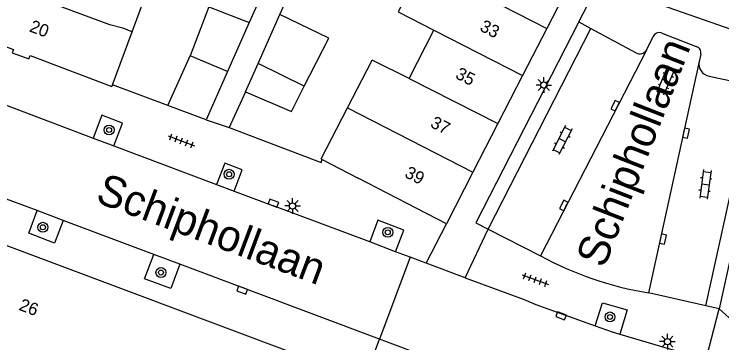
# Model space of a CAD drawing. Extents: x 131000 to 133014, y 396499 to 399001.
# Drawn here: x 131629.5 to 131686.2, y 397957.2 to 397983.5 of the extents above; entities that cross this region are included whole.
import ezdxf

# ---------------------------------------------------------------- set-up
doc = ezdxf.new("R2010")
doc.units = 0
for name, color, linetype in [('gg-afsc-erfafscheiding', 7, 'Continuous'), ('gg-afsc-muur', 7, 'Continuous'), ('gg-anno-huisnummerreeks BGT', 7, 'Continuous'), ('gg-anno-openbare ruimte label', 7, 'Continuous'), ('gg-bbg-bijgebouw', 7, 'Continuous'), ('gg-bbg-gedigitaliseerde bebouwing', 7, 'Continuous'), ('gg-bbg-gedigitaliseerde bijgebouw', 7, 'Continuous'), ('gg-bbg-hoofdgebouw', 7, 'Continuous'), ('gg-bbg-luifel en loopbrug', 7, 'Continuous'), ('gg-bbg-tussenscheiding', 7, 'Continuous'), ('gg-knt-verharding', 7, 'Continuous'), ('gg-knt-verharding nz', 7, 'Continuous'), ('gt-grn-weggrens', 7, 'Continuous'), ('gt-symb-boom', 7, 'Continuous'), ('gt-symb-klinker verharding', 7, 'Continuous'), ('gt-symb-kolk', 7, 'Continuous'), ('gt-symb-lichtmast', 7, 'Continuous'), ('gt-symb-tegel verharding', 7, 'Continuous')]:
    doc.layers.add(name, color=color, linetype=linetype)

# ---------------------------------------------------------------- blocks, each defined once
blk = doc.blocks.new('gt0-BOOM')
at = {"layer": 'gt-symb-boom'}
for radius in [0.4, 0.2]:
    blk.add_circle((0, 0), radius, dxfattribs=at)
blk = doc.blocks.new('gt0-TEG1')
at = {"layer": 'gt-symb-tegel verharding'}
for p, q in [((-1.125, 0), (1.125, 0)), ((-0.9, -0.25), (-0.9, 0.25)), ((-0.45, -0.25), (-0.45, 0.25)), ((0, -0.25), (0, 0.25)), ((0.45, -0.25), (0.45, 0.25)), ((0.9, -0.25), (0.9, 0.25))]:
    blk.add_line(p, q, dxfattribs=at)
blk = doc.blocks.new('gt0-LMAST')
at = {"layer": 'gt-symb-lichtmast'}
for p, q in [((-0.005, 0.246), (-0.005, 0.621)), ((-0.182, 0.173), (-0.447, 0.438)), ((0.172, 0.173), (0.437, 0.438)), ((-0.255, -0.004), (-0.63, -0.004)), ((-0.182, -0.181), (-0.447, -0.446)), ((-0.005, -0.254), (-0.005, -0.629)), ((0.437, -0.446), (0.172, -0.181)), ((0.245, -0.004), (0.62, -0.004))]:
    blk.add_line(p, q, dxfattribs=at)
blk.add_circle((-0.005, -0.004), 0.25, dxfattribs=at)
blk = doc.blocks.new('gt0-KL1')
at = {"layer": 'gt-symb-klinker verharding'}
for p, q in [((-1.15, 0.3), (1.15, 0.3)), ((-1, -0.3), (-1, 0.3)), ((-0.5, 0.3), (-0.5, 0.45)), ((0, -0.3), (0, 0.3)), ((0.5, 0.3), (0.5, 0.45)), ((1, -0.3), (1, 0.3)), ((-1.15, -0.3), (1.15, -0.3)), ((-0.5, -0.45), (-0.5, -0.3)), ((0.5, -0.45), (0.5, -0.3))]:
    blk.add_line(p, q, dxfattribs=at)
blk = doc.blocks.new('gt0-KOLK')
at = {"layer": 'gt-symb-kolk'}
blk.add_lwpolyline([(0, 0), (0.375, 0), (0.375, 0.4), (-0.375, 0.4), (-0.375, 0), (0, 0)], dxfattribs=at)

msp = doc.modelspace()

# ---------------------------------------------------------------- linework, layer by layer
at = {"layer": 'gg-afsc-erfafscheiding'}
msp.add_line((131650.784, 397983.484), (131651.565, 397985.249), dxfattribs=at)
at = {"layer": 'gg-afsc-muur'}
for p, q in [((131641.812, 397976.183), (131637.374, 397977.843)), ((131648.041, 397977.289), (131646.732, 397974.421))]:
    msp.add_line(p, q, dxfattribs=at)
msp.add_lwpolyline([(131646.732, 397974.421), (131654.085, 397971.638), (131654.175, 397971.869)], dxfattribs=at)
at = {"layer": 'gg-bbg-bijgebouw'}
for p, q in [((131648.041, 397977.289), (131651.71, 397975.706)), ((131644.892, 397975.046), (131641.812, 397976.183))]:
    msp.add_line(p, q, dxfattribs=at)
at = {"layer": 'gg-bbg-gedigitaliseerde bebouwing'}
for p, q in [((131638.942, 397982.094), (131640.374, 397985.915)), ((131661.133, 397978.37), (131663.123, 397982.241)), ((131637.374, 397977.843), (131638.942, 397982.094)), ((131656.204, 397976.009), (131658.179, 397979.829)), ((131661.133, 397978.37), (131658.179, 397979.829)), ((131654.086, 397971.915), (131656.204, 397976.009))]:
    msp.add_line(p, q, dxfattribs=at)
msp.add_lwpolyline([(131662.198, 397987.487), (131660.259, 397983.71), (131663.123, 397982.241)], dxfattribs=at)
at = {"layer": 'gg-bbg-gedigitaliseerde bijgebouw'}
for p, q in [((131645.108, 397984.096), (131643.599, 397980.167)), ((131645.108, 397984.096), (131648.339, 397982.855)), ((131649.048, 397979.565), (131650.784, 397983.484)), ((131648.339, 397982.855), (131646.604, 397978.925)), ((131641.812, 397976.183), (131643.599, 397980.167)), ((131648.041, 397977.289), (131649.048, 397979.565)), ((131646.604, 397978.925), (131644.892, 397975.046)), ((131651.71, 397975.706), (131652.738, 397977.731))]:
    msp.add_line(p, q, dxfattribs=at)
msp.add_lwpolyline([(131652.738, 397977.731), (131654.703, 397981.6), (131650.784, 397983.484)], dxfattribs=at)
at = {"layer": 'gg-bbg-hoofdgebouw'}
for p, q in [((131674.147, 397986.219), (131672.165, 397982.358)), ((131672.165, 397982.358), (131670.234, 397978.594)), ((131670.234, 397978.594), (131668.257, 397974.743)), ((131637.374, 397977.843), (131637.318, 397977.709)), ((131601.44, 397975.26), (131653.57, 397955.74)), ((131668.257, 397974.743), (131666.256, 397970.843)), ((131654.086, 397971.915), (131654.175, 397971.869)), ((131654.175, 397971.869), (131657.015, 397970.4)), ((131666.256, 397970.843), (131664.14, 397966.72)), ((131664.14, 397966.72), (131657.015, 397970.4))]:
    msp.add_line(p, q, dxfattribs=at)
msp.add_lwpolyline([(131627.01, 397981.6), (131629.46, 397980.68), (131629.35, 397980.42), (131630.68, 397979.92), (131630.78, 397980.19), (131637.318, 397977.709)], dxfattribs=at)
at = {"layer": 'gg-bbg-luifel en loopbrug'}
msp.add_line((131649.208, 397984.825), (131648.339, 397982.855), dxfattribs=at)
at = {"layer": 'gg-bbg-tussenscheiding'}
for p, q in [((131665.063, 397986.016), (131672.165, 397982.358)), ((131663.123, 397982.241), (131670.234, 397978.594)), ((131646.604, 397978.925), (131643.599, 397980.167)), ((131652.738, 397977.731), (131649.048, 397979.565)), ((131661.133, 397978.37), (131668.257, 397974.743)), ((131656.204, 397976.009), (131666.256, 397970.843))]:
    msp.add_line(p, q, dxfattribs=at)
msp.add_lwpolyline([(131638.942, 397982.094), (131638.218, 397982.393), (131637.157, 397982.658), (131628.603, 397985.855)], dxfattribs=at)
at = {"layer": 'gg-knt-verharding'}
for p, q in [((131689.849, 397981.259), (131677.014, 397985.764)), ((131674.743, 397982.89), (131675.71, 397982.361)), ((131667.467, 397966.288), (131675.71, 397982.361)), ((131675.71, 397982.361), (131679.337, 397980.422)), ((131680.158, 397980.631), (131680.691, 397981.71)), ((131681.337, 397982.003), (131684.142, 397980.914)), ((131684.499, 397980.3), (131684.373, 397979.723)), ((131685.181, 397978.554), (131688.781, 397977.779)), ((131684.903, 397960.144), (131688.781, 397977.779)), ((131626.293, 397977.175), (131635.822, 397973.589)), ((131689.838, 397977.551), (131685.971, 397959.902)), ((131635.822, 397973.589), (131637.495, 397972.959)), ((131637.495, 397972.959), (131645.722, 397969.863)), ((131631.347, 397967.769), (131624.371, 397970.385)), ((131645.722, 397969.863), (131647.119, 397969.337)), ((131647.119, 397969.337), (131650.205, 397968.176)), ((131657.987, 397965.259), (131650.205, 397968.176)), ((131633.42, 397966.992), (131631.347, 397967.769)), ((131640.681, 397964.269), (131633.42, 397966.992)), ((131667.467, 397966.288), (131671.672, 397964.142)), ((131660.063, 397964.481), (131657.987, 397965.259)), ((131642.78, 397963.482), (131640.681, 397964.269)), ((131661.235, 397964.042), (131660.063, 397964.481)), ((131662.519, 397963.56), (131661.235, 397964.042)), ((131658.776, 397957.484), (131642.78, 397963.482)), ((131665.64, 397962.39), (131662.519, 397963.56)), ((131665.64, 397962.39), (131670.37, 397960.64)), ((131684.903, 397960.144), (131680.315, 397961.184)), ((131685.971, 397959.902), (131684.903, 397960.144)), ((131663.929, 397955.552), (131658.776, 397957.484))]:
    msp.add_line(p, q, dxfattribs=at)
for points in [[(131674.743, 397982.89), (131666.477, 397966.801), (131667.467, 397966.288)], [(131637.495, 397972.959), (131638.183, 397974.788), (131636.513, 397975.426), (131635.822, 397973.589)], [(131647.119, 397969.337), (131647.757, 397971.034), (131646.37, 397971.584), (131645.722, 397969.863)], [(131633.42, 397966.992), (131632.738, 397965.174), (131630.673, 397965.971), (131631.347, 397967.769)], [(131660.063, 397964.481), (131660.711, 397966.21), (131658.641, 397967.005), (131657.987, 397965.259)], [(131642.78, 397963.482), (131642.053, 397961.543), (131639.945, 397962.306), (131640.681, 397964.269)], [(131670.37, 397960.64), (131671.28, 397960.24), (131676.039, 397958.553)], [(131676.039, 397958.553), (131676.635, 397960.371), (131678.613, 397959.831), (131678.033, 397957.882)], [(131676.039, 397958.553), (131677.4, 397958.07), (131678.033, 397957.882)], [(131678.033, 397957.882), (131683.62, 397956.22), (131684.938, 397955.876)]]:
    msp.add_lwpolyline(points, dxfattribs=at)
for centre, radius, start, end in [((131681.161, 397981.533), 0.502, 69.434, 159.3603), ((131679.645, 397980.929), 0.593, 238.7195, 329.8451), ((131684.021, 397980.433), 0.496, 344.4735, 75.8768), ((131685.342, 397979.529), 0.989, 168.6973, 260.6063), ((131684.785, 397988.35), 27.531, 241.557, 260.6568)]:
    msp.add_arc(centre, radius, start, end, dxfattribs=at)
at = {"layer": 'gg-knt-verharding nz'}
for p, q in [((131680.158, 397980.631), (131671.672, 397964.142)), ((131684.373, 397979.723), (131680.315, 397961.184))]:
    msp.add_line(p, q, dxfattribs=at)
at = {"layer": 'gt-grn-weggrens'}
for p, q in [((131674.743, 397982.89), (131676.324, 397986.006)), ((131644.892, 397975.046), (131646.732, 397974.421)), ((131662.519, 397963.56), (131664.14, 397966.72)), ((131665.64, 397962.39), (131667.467, 397966.288)), ((131661.235, 397964.042), (131658.776, 397957.484)), ((131684.938, 397955.876), (131685.971, 397959.902)), ((131685.971, 397959.902), (131687.69, 397958.36)), ((131657.56, 397954.24), (131658.776, 397957.484))]:
    msp.add_line(p, q, dxfattribs=at)

# ---------------------------------------------------------------- block references
at = {"layer": 'gt-symb-boom'}
for p in [(131637.105, 397974.231), (131646.72, 397970.683), (131631.805, 397966.437), (131659.435, 397966.032), (131641.262, 397962.81), (131677.234, 397959.25)]:
    msp.add_blockref('gt0-BOOM', p, dxfattribs=at)
at = {"layer": 'gt-symb-klinker verharding'}
for p, rotation in [((131681.704, 397978.189), -113.13090948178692), ((131673.408, 397973.429), -117.25687177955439), ((131684.874, 397969.879), -97.8141808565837)]:
    msp.add_blockref('gt0-KL1', p, dxfattribs=dict(at, rotation=rotation))
at = {"layer": 'gt-symb-kolk'}
for p, rotation in [((131677.821, 397976.088), 62.794083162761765), ((131683.124, 397974.024), -102.35482691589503), ((131650.205, 397968.176), -20.609692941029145), ((131673.708, 397968.089), 62.79408316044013), ((131681.277, 397965.537), -102.29885516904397), ((131647.837, 397961.592), 159.51770311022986), ((131673.391, 397959.533), 159.51770310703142)]:
    msp.add_blockref('gt0-KOLK', p, dxfattribs=dict(at, rotation=rotation))
at = {"layer": 'gt-symb-lichtmast'}
for p in [(131671.938, 397977.839), (131651.807, 397968.154), (131681.843, 397957.277)]:
    msp.add_blockref('gt0-LMAST', p, dxfattribs=at)
at = {"layer": 'gt-symb-tegel verharding'}
for p, rotation in [((131642.9, 397973.361), -20.55604522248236), ((131671.243, 397962.244), -20.173944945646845)]:
    msp.add_blockref('gt0-TEG1', p, dxfattribs=dict(at, rotation=rotation))

# ---------------------------------------------------------------- texts
at = {"layer": 'gg-anno-huisnummerreeks BGT'}
for s, rotation, p in [('20', 339.5, (131630.656, 397982.146)), ('33', 332.9, (131666.729, 397982.228)), ('35', 332.8, (131664.777, 397978.422)), ('37', 332.9, (131662.768, 397974.509)), ('39', 332.8, (131660.712, 397970.502)), ('26', 339.4, (131629.819, 397959.829))]:
    msp.add_text(s, height=1, rotation=rotation, dxfattribs=at).set_placement(p)
at = {"layer": 'gg-anno-openbare ruimte label'}
for rotation, p in [(68.7, (131676.774, 397963.085)), (339.5, (131635.915, 397968.493))]:
    msp.add_text('Schiphollaan', height=2.5, rotation=rotation, dxfattribs=at).set_placement(p)

doc.saveas('drawing.dxf')
